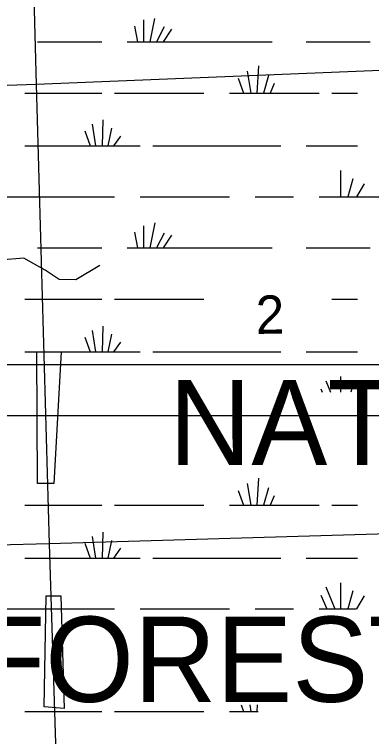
# Model space of a CAD drawing. Extents: x 2480962 to 2688785, y 277103 to 599240.
# Drawn here: x 2600370 to 2604558, y 554198 to 562676 of the extents above; entities that cross this region are included whole.
import ezdxf

# ---------------------------------------------------------------- set-up
doc = ezdxf.new("R2010")
doc.units = 0
for name, color, linetype in [('Level 31', 7, 'Continuous'), ('Local Roads Improved', 7, 'Continuous'), ('National Forest Text', 7, 'Continuous'), ('Section Lines', 7, 'Continuous'), ('Section Numbers', 7, 'Continuous'), ('Swamps', 7, 'Continuous'), ('Township and Range lines', 7, 'Continuous')]:
    doc.layers.add(name, color=color, linetype=linetype)

msp = doc.modelspace()

# ---------------------------------------------------------------- linework, layer by layer
at = {"layer": 'Level 31'}
for points in [[(2600632.538, 558713.122), (2600917.712, 558713.462), (2600832.348, 557171.04), (2600640.966, 557171.04)], [(2599365.902, 558567.911), (2604849.981, 558567.911), (2604849.981, 557963.109), (2599365.902, 557963.109)], [(2600743.897, 555849.819), (2600914.015, 555849.819), (2600951.509, 554526.123), (2600717.597, 554547.403)]]:
    msp.add_lwpolyline(points, close=True, dxfattribs=at)
at = {"layer": 'Local Roads Improved'}
msp.add_lwpolyline([(2601372.877, 559726.592), (2601089.412, 559560.348), (2600894.103, 559565.297), (2600731.935, 559675), (2600480.353, 559816.262), (2600190.101, 559792.663)], dxfattribs=at)
at = {"layer": 'Section Lines'}
for p, q in [((2600486.435, 567124.295), (2600623.613, 561853.552)), ((2600623.613, 561853.552), (2600778.956, 556460.783)), ((2606097.33, 556618.579), (2600778.956, 556460.783)), ((2600778.953, 556460.812), (2595472.693, 556328.744)), ((2600778.953, 556460.812), (2600939.873, 551145.259))]:
    msp.add_line(p, q, dxfattribs=at)
at = {"layer": 'Swamps'}
for points in [[(2601883.98, 562614.367), (2601883.987, 562354.612)], [(2602013.605, 562627.483), (2601958.237, 562354.616)], [(2601776.482, 562540.174), (2601813.486, 562354.609)], [(2602125.233, 562529.064), (2602036.237, 562354.619)], [(2602210.734, 562503.068), (2602114.238, 562354.623)], [(2600640.732, 562354.556), (2601394.235, 562354.59)], [(2601690.986, 562354.604), (2601813.486, 562354.609)], [(2601813.486, 562354.609), (2601883.987, 562354.612)], [(2601883.987, 562354.612), (2601958.237, 562354.616)], [(2601958.237, 562354.616), (2602036.237, 562354.619)], [(2602036.237, 562354.619), (2602114.238, 562354.623)], [(2602114.238, 562354.623), (2603390.992, 562354.618)], [(2603791.744, 562354.636), (2604541.497, 562354.67)], [(2603231.249, 562072.543), (2603212.756, 561753.349)], [(2603097.75, 562009.473), (2603142.256, 561753.346)], [(2602993.751, 561927.779), (2603057.005, 561753.342)], [(2603350.002, 561957.484), (2603290.756, 561753.352)], [(2603417.004, 561864.735), (2603368.757, 561753.356)], [(2600492.246, 561753.289), (2601394.249, 561753.329)], [(2601542.75, 561753.336), (2602593.004, 561753.321)], [(2602893.505, 561753.335), (2603057.005, 561753.342)], [(2603057.005, 561753.342), (2603142.256, 561753.346)], [(2603142.256, 561753.346), (2603212.756, 561753.349)], [(2603212.756, 561753.349), (2603290.756, 561753.352)], [(2603290.756, 561753.352), (2603368.757, 561753.356)], [(2603368.757, 561753.356), (2603944.009, 561753.382)], [(2604092.509, 561753.388), (2604393.011, 561753.402)], [(2601405.257, 561437.824), (2601398.014, 561133.506)], [(2601193.759, 561307.937), (2601256.763, 561133.5)], [(2601282.758, 561385.881), (2601320.014, 561133.503)], [(2601509.259, 561341.327), (2601464.764, 561133.509)], [(2601613.262, 561248.58), (2601531.515, 561133.512)], [(2600492.261, 561133.466), (2601256.763, 561133.5)], [(2601256.763, 561133.5), (2601320.014, 561133.503)], [(2601320.014, 561133.503), (2601398.014, 561133.506)], [(2601398.014, 561133.506), (2601464.764, 561133.509)], [(2601464.764, 561133.509), (2601531.515, 561133.512)], [(2601531.515, 561133.512), (2601843.266, 561133.526)], [(2601991.766, 561133.533), (2603494.772, 561133.537)], [(2603791.773, 561133.55), (2604393.025, 561133.577)], [(2604192.531, 560844.063), (2604192.539, 560536.057)], [(2604337.284, 560747.568), (2604281.789, 560536.061)], [(2604471.036, 560688.198), (2604381.789, 560536.004)], [(2600180.524, 560535.941), (2601542.529, 560535.939)], [(2601843.28, 560535.952), (2602893.534, 560535.999)], [(2603194.285, 560536.013), (2603643.287, 560536.033)], [(2603944.038, 560536.046), (2604033.038, 560536.05)], [(2604033.038, 560536.05), (2604125.788, 560536.054)], [(2604125.788, 560536.054), (2604192.539, 560536.057)], [(2604192.539, 560536.057), (2604281.789, 560536.061)], [(2604281.789, 560536.061), (2604381.789, 560536.004)], [(2604381.789, 560536.004), (2605744.044, 560536.065)], [(2602017.788, 560227.892), (2601958.295, 559934.696)], [(2601776.54, 560120.255), (2601813.544, 559934.69)], [(2601884.038, 560194.511), (2601884.044, 559934.693)], [(2602125.291, 560109.145), (2602036.295, 559934.7)], [(2602210.792, 560083.148), (2602114.295, 559934.703)], [(2600640.79, 559934.637), (2601394.293, 559934.671)], [(2601691.044, 559934.684), (2601813.544, 559934.69)], [(2601813.544, 559934.69), (2601884.044, 559934.693)], [(2601884.044, 559934.693), (2601958.295, 559934.696)], [(2601958.295, 559934.696), (2602036.295, 559934.7)], [(2602036.295, 559934.7), (2602114.295, 559934.703)], [(2602114.295, 559934.703), (2603391.05, 559934.76)], [(2603791.801, 559934.778), (2604541.554, 559934.75)], [(2600492.304, 559333.37), (2601394.307, 559333.41)], [(2601542.558, 559333.417), (2602593.061, 559333.464)], [(2604092.317, 559333.53), (2604393.068, 559333.482)], [(2601405.315, 559017.968), (2601397.822, 558713.587)], [(2601282.815, 558965.962), (2601320.072, 558713.584)], [(2601193.817, 558888.018), (2601256.821, 558713.581)], [(2601509.317, 558921.471), (2601464.822, 558713.59)], [(2601613.07, 558828.661), (2601531.572, 558713.593)], [(2600492.319, 558713.609), (2601256.821, 558713.581)], [(2601256.821, 558713.581), (2601320.072, 558713.584)], [(2601320.072, 558713.584), (2601397.822, 558713.587)], [(2601397.822, 558713.587), (2601464.822, 558713.59)], [(2601464.822, 558713.59), (2601531.572, 558713.593)], [(2601531.572, 558713.593), (2601843.323, 558713.607)], [(2601991.824, 558713.613), (2603494.829, 558713.68)], [(2603791.831, 558713.694), (2604393.083, 558713.72)], [(2604192.589, 558424.206), (2604192.593, 558240.212)], [(2604021.839, 558375.948), (2604076.178, 558240.206)], [(2603962.591, 558279.443), (2603979.532, 558240.202)], [(2604337.342, 558327.711), (2604314.289, 558240.217)], [(2604471.094, 558268.34), (2604454.605, 558240.223)], [(2603097.865, 557169.696), (2603142.371, 556913.568)], [(2603231.364, 557232.766), (2603212.871, 556913.572)], [(2602993.866, 557088.003), (2603056.871, 556913.565)], [(2603350.117, 557117.706), (2603290.872, 556913.575)], [(2603416.869, 557024.958), (2603368.622, 556913.578)], [(2600492.362, 556913.514), (2601394.115, 556913.554)], [(2601542.615, 556913.561), (2602593.119, 556913.544)], [(2602893.62, 556913.557), (2603056.871, 556913.565)], [(2603056.871, 556913.565), (2603142.371, 556913.568)], [(2603142.371, 556913.568), (2603212.871, 556913.572)], [(2603212.871, 556913.572), (2603290.872, 556913.575)], [(2603290.872, 556913.575), (2603368.622, 556913.578)], [(2603368.622, 556913.578), (2603943.874, 556913.604)], [(2604092.374, 556913.61), (2604393.125, 556913.624)], [(2601405.372, 556598.049), (2601397.88, 556293.73)], [(2601282.873, 556546.105), (2601319.879, 556293.727)], [(2601509.375, 556501.552), (2601464.63, 556293.733)], [(2601193.875, 556468.162), (2601256.879, 556293.724)], [(2601613.128, 556408.805), (2601531.63, 556293.736)], [(2600492.377, 556293.69), (2601256.879, 556293.724)], [(2601256.879, 556293.724), (2601319.879, 556293.727)], [(2601319.879, 556293.727), (2601397.88, 556293.73)], [(2601397.88, 556293.73), (2601464.63, 556293.733)], [(2601464.63, 556293.733), (2601531.63, 556293.736)], [(2601531.63, 556293.736), (2601843.381, 556293.75)], [(2601991.882, 556293.756), (2603494.887, 556293.761)], [(2603791.888, 556293.774), (2604393.14, 556293.8)], [(2604192.646, 556004.286), (2604192.654, 555696.28)], [(2604021.897, 555956.028), (2604125.903, 555696.277)], [(2604337.399, 555907.791), (2604281.654, 555696.284)], [(2603962.649, 555859.523), (2604033.153, 555696.273)], [(2604470.901, 555848.42), (2604381.904, 555696.226)], [(2600180.64, 555696.166), (2601542.645, 555696.164)], [(2601843.396, 555696.177), (2602893.649, 555696.223)], [(2603194.4, 555696.236), (2603643.402, 555696.256)], [(2603943.903, 555696.269), (2604033.153, 555696.273)], [(2604033.153, 555696.273), (2604125.903, 555696.277)], [(2604125.903, 555696.277), (2604192.654, 555696.28)], [(2604192.654, 555696.28), (2604281.654, 555696.284)], [(2604281.654, 555696.284), (2604381.904, 555696.226)], [(2603029.298, 554570.207), (2603056.928, 554493.708)], [(2603129.058, 554570.212), (2603142.429, 554493.712)], [(2603217.361, 554570.216), (2603212.929, 554493.715)], [(2600492.42, 554493.596), (2601394.173, 554493.635)], [(2601542.673, 554493.642), (2602592.927, 554493.688)], [(2602893.678, 554493.701), (2603056.928, 554493.708)], [(2603056.928, 554493.708), (2603142.429, 554493.712)], [(2603142.429, 554493.712), (2603212.929, 554493.715)], [(2603212.929, 554493.715), (2603227.679, 554493.716)]]:
    msp.add_lwpolyline(points, dxfattribs=at)
at = {"layer": 'Township and Range lines'}
for p, q in [((2605911.081, 562068.979), (2600623.613, 561853.552)), ((2600623.613, 561853.552), (2595406.318, 561685.035))]:
    msp.add_line(p, q, dxfattribs=at)

# ---------------------------------------------------------------- texts
at = {"layer": 'National Forest Text'}
for s, rotation, p in [('NATIONAL', 0.0018111, (2602182.493, 557385.282)), ('FOREST', 0.0025167, (2599914.254, 554605.499))]:
    msp.add_text(s, height=1000, rotation=rotation, dxfattribs=at).set_placement(p)
at = {"layer": 'Section Numbers'}
msp.add_text('2', height=450, rotation=0.8237389, dxfattribs=at).set_placement((2603202.705, 558924.908))

doc.saveas('drawing.dxf')
